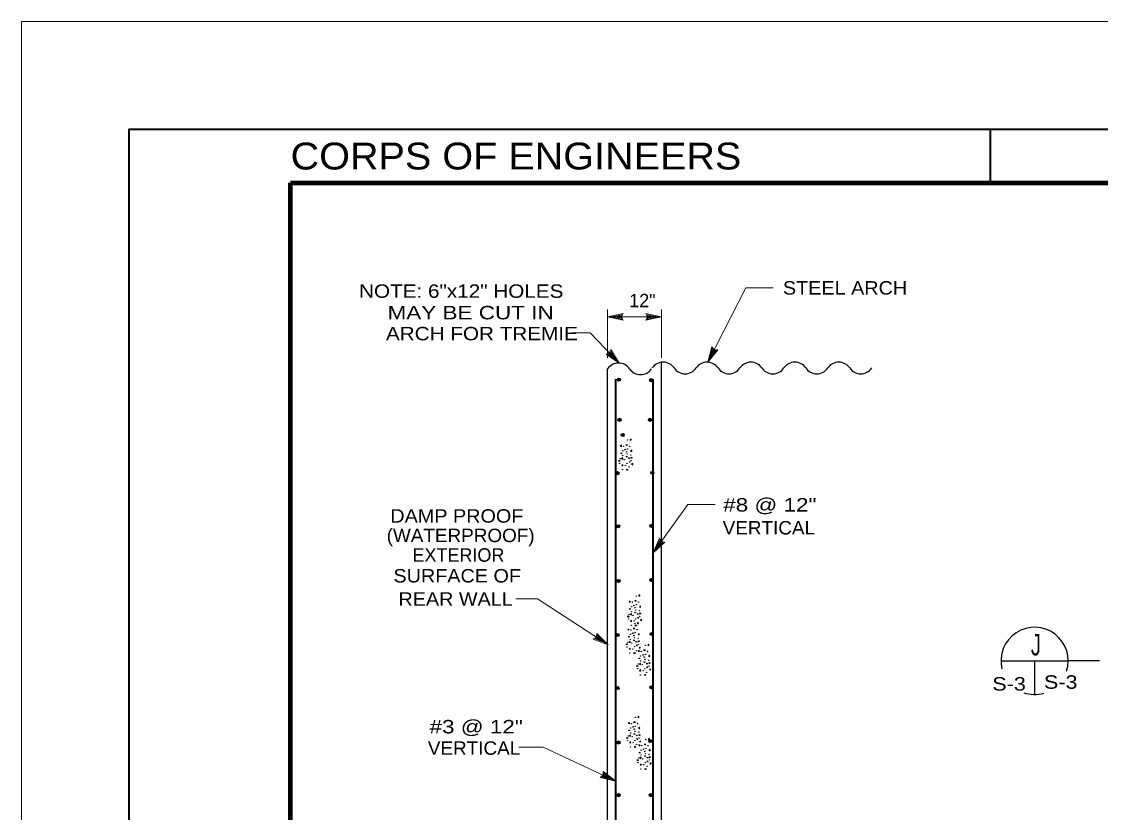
# Model space of a CAD drawing. Extents: x -28.1 to 13.9, y -16.1 to 13.9.
# Drawn here: x -28.14 to -18.12, y 6.52 to 13.87 of the extents above; entities that cross this region are included whole.
import ezdxf
from ezdxf.enums import TextEntityAlignment as Align

# ---------------------------------------------------------------- set-up
doc = ezdxf.new("R2010")
doc.units = 0
doc.header["$LTSCALE"] = 0.05
doc.layers.add('1', color=7, linetype='Continuous', lineweight=13)
doc.layers.add('2', color=7, linetype='Continuous', lineweight=13)

msp = doc.modelspace()

# ---------------------------------------------------------------- linework, layer by layer
at = {"layer": '1'}
for p, q in [((-28.14304, -16.12731), (-28.14304, 13.87269)), ((-22.69704, 10.74769), (-22.69704, 11.19769)), ((-22.69704, 11.12769), (-22.55304, 11.15869)), ((-22.66004, 11.12769), (-22.56604, 11.14769)), ((-22.62404, 11.12769), (-22.57904, 11.13769)), ((-22.57904, 11.13769), (-22.58304, 11.12769)), ((-22.56604, 11.14769), (-22.57504, 11.12769)), ((-22.19704, 11.12769), (-22.34104, 11.15869)), ((-22.23404, 11.12769), (-22.32804, 11.14769)), ((-22.31904, 11.12769), (-22.32804, 11.14769)), ((-22.27004, 11.12769), (-22.31504, 11.13669)), ((-22.31104, 11.12769), (-22.31504, 11.13669)), ((-22.19704, 10.74769), (-22.19704, 11.19769)), ((-22.69704, 11.12769), (-22.19704, 11.12769)), ((-22.69704, 11.12769), (-22.55304, 11.09669)), ((-22.66004, 11.12769), (-22.56604, 11.10769)), ((-22.62404, 11.12769), (-22.57904, 11.11869)), ((-22.58304, 11.12769), (-22.57904, 11.11869)), ((-22.57504, 11.12769), (-22.56604, 11.10769)), ((-22.19704, 11.12769), (-22.34104, 11.09669)), ((-22.23404, 11.12769), (-22.32804, 11.10769)), ((-22.32804, 11.10769), (-22.31904, 11.12769)), ((-22.27004, 11.12769), (-22.31504, 11.11769)), ((-22.31504, 11.11769), (-22.31104, 11.12769)), ((-21.76704, 10.70669), (-21.72904, 10.84869)), ((-21.75004, 10.73969), (-21.72504, 10.83269)), ((-21.72504, 10.83269), (-21.71104, 10.81569)), ((-22.69404, 10.77969), (-22.67304, 10.78669)), ((-22.61504, 10.72569), (-22.69404, 10.77969)), ((-22.67804, 10.77669), (-22.66804, 10.78069)), ((-22.63904, 10.75169), (-22.67804, 10.77669)), ((-22.67304, 10.78669), (-22.66504, 10.80669)), ((-22.66804, 10.78069), (-22.66404, 10.78969)), ((-22.58904, 10.69869), (-22.66604, 10.82369)), ((-22.61504, 10.72569), (-22.66504, 10.80669)), ((-22.63904, 10.75169), (-22.66404, 10.78969)), ((-21.76704, 10.70669), (-21.67404, 10.82069)), ((-21.75004, 10.73969), (-21.68904, 10.81369)), ((-21.73404, 10.77169), (-21.72204, 10.81669)), ((-21.73404, 10.77169), (-21.70504, 10.80769)), ((-21.72204, 10.81669), (-21.71504, 10.80769)), ((-21.71504, 10.80769), (-21.70504, 10.80769)), ((-21.71104, 10.81569), (-21.68904, 10.81369)), ((-21.95204, 9.38469), (-21.69704, 9.38469)), ((-22.27304, 8.93469), (-22.16404, 9.03369)), ((-22.25204, 8.96469), (-22.21304, 9.05269)), ((-22.25204, 8.96469), (-22.18104, 9.02969)), ((-22.23104, 8.99369), (-22.21304, 9.03669)), ((-22.23104, 8.99369), (-22.19704, 9.02569)), ((-22.21304, 9.05269), (-22.20204, 9.03369)), ((-22.21304, 9.03669), (-22.20704, 9.02769)), ((-22.20704, 9.02769), (-22.19704, 9.02569)), ((-22.20204, 9.03369), (-22.18104, 9.02969)), ((-22.69204, 8.07969), (-22.83004, 8.13269)), ((-22.81304, 8.13469), (-22.79404, 8.14669)), ((-22.72304, 8.09969), (-22.81304, 8.13469)), ((-22.69204, 8.07969), (-22.79604, 8.18369)), ((-22.79604, 8.13569), (-22.78804, 8.14169)), ((-22.75304, 8.11969), (-22.79604, 8.13569)), ((-22.79404, 8.14669), (-22.79104, 8.16769)), ((-22.72304, 8.09969), (-22.79104, 8.16769)), ((-22.78804, 8.14169), (-22.78604, 8.15169)), ((-22.75304, 8.11969), (-22.78604, 8.15169)), ((-22.74804, 6.84869), (-22.73204, 6.86369)), ((-22.65504, 6.82769), (-22.74804, 6.84869)), ((-22.62104, 6.81169), (-22.73804, 6.90069)), ((-22.73204, 6.86369), (-22.73104, 6.88569)), ((-22.73204, 6.85269), (-22.72404, 6.85969)), ((-22.68704, 6.84269), (-22.73204, 6.85269)), ((-22.65504, 6.82769), (-22.73104, 6.88569)), ((-22.68704, 6.84269), (-22.72404, 6.86969)), ((-22.72404, 6.85969), (-22.72404, 6.86969))]:
    msp.add_line(p, q, dxfattribs=at)
at = {"layer": '1', "lineweight": 40}
msp.add_line((-19.14304, 12.87269), (-19.14304, 12.37269), dxfattribs=at)
at = {"layer": '1', "lineweight": 25}
for p, q in [((-22.69704, 2.64269), (-22.69704, 10.64469)), ((-22.19704, 2.64469), (-22.19704, 10.70469))]:
    msp.add_line(p, q, dxfattribs=at)
at = {"layer": '1', "lineweight": 35}
for p, q in [((-22.62104, 3.38969), (-22.62104, 10.54969)), ((-22.27304, 3.39469), (-22.27304, 10.54969))]:
    msp.add_line(p, q, dxfattribs=at)
at = {"layer": '1'}
for points in [[(-28.14304, 13.87269), (13.85696, 13.87269), (13.85696, -16.12731)], [(-21.76704, 10.70669), (-21.41304, 11.39669), (-21.15804, 11.39669)], [(-22.55304, 11.15869), (-22.56704, 11.12769), (-22.55304, 11.09669)], [(-22.34104, 11.09669), (-22.32704, 11.12769), (-22.34104, 11.15869)], [(-23.03404, 10.97969), (-22.85804, 10.97969), (-22.58904, 10.69869), (-22.71104, 10.78169)], [(-21.72904, 10.84869), (-21.70804, 10.82269), (-21.67404, 10.82069)], [(-22.71104, 10.78169), (-22.67904, 10.79269), (-22.66604, 10.82369)], [(-21.95204, 9.38469), (-22.27304, 8.93469), (-22.21504, 9.06969)], [(-22.21504, 9.06969), (-22.19804, 9.04069), (-22.16404, 9.03369)], [(-22.69204, 8.07969), (-23.34804, 8.50669), (-23.55104, 8.50669)], [(-22.83004, 8.13269), (-22.80104, 8.15069), (-22.79604, 8.18369)], [(-23.52104, 7.12669), (-23.29604, 7.12669), (-22.62104, 6.81169), (-22.76504, 6.84469)], [(-22.76504, 6.84469), (-22.73904, 6.86669), (-22.73804, 6.90069)]]:
    msp.add_lwpolyline(points, dxfattribs=at)
at = {"layer": '1', "lineweight": 40}
msp.add_lwpolyline([(-27.14304, -15.12731), (-27.14304, 12.87269), (12.85696, 12.87269), (12.85696, -15.12731)], close=True, dxfattribs=at)
at = {"layer": '1', "lineweight": 90}
msp.add_lwpolyline([(-25.64304, 12.37269), (12.35696, 12.37269), (12.35696, -14.62731), (-25.64304, -14.62731)], close=True, dxfattribs=at)
at = {"layer": '1', "lineweight": 25}
for centre, radius in [((-22.59157, 10.54441), 0.01445), ((-22.59157, 10.54441), 0.01121), ((-22.59157, 10.54441), 0.00822), ((-22.59157, 10.54441), 0.00415), ((-22.29257, 10.53941), 0.01445), ((-22.29257, 10.53941), 0.01121), ((-22.29257, 10.53941), 0.00822), ((-22.29257, 10.53941), 0.00415), ((-22.58657, 10.17041), 0.01445), ((-22.58657, 10.17041), 0.01121), ((-22.58657, 10.17041), 0.00822), ((-22.58657, 10.17041), 0.00415), ((-22.30257, 10.17041), 0.01445), ((-22.30257, 10.17041), 0.01121), ((-22.30257, 10.17041), 0.00822), ((-22.30257, 10.17041), 0.00415), ((-22.55657, 10.03041), 0.01445), ((-22.55657, 10.03041), 0.01121), ((-22.55657, 10.03041), 0.00822), ((-22.55657, 10.03041), 0.00415), ((-22.60557, 9.67441), 0.01445), ((-22.60557, 9.67441), 0.01121), ((-22.60557, 9.67441), 0.00822), ((-22.60557, 9.67441), 0.00415), ((-22.28057, 9.67741), 0.01445), ((-22.28057, 9.67741), 0.01121), ((-22.28057, 9.67741), 0.00822), ((-22.28057, 9.67741), 0.00415), ((-22.59857, 9.18141), 0.01445), ((-22.59857, 9.18141), 0.01121), ((-22.59857, 9.18141), 0.00822), ((-22.59857, 9.18141), 0.00415), ((-22.29057, 9.18541), 0.01445), ((-22.29057, 9.18541), 0.01121), ((-22.29057, 9.18541), 0.00822), ((-22.29057, 9.18541), 0.00415), ((-22.59557, 8.67241), 0.01445), ((-22.59557, 8.67241), 0.01121), ((-22.59557, 8.67241), 0.00822), ((-22.59557, 8.67241), 0.00415), ((-22.29057, 8.68241), 0.01445), ((-22.29057, 8.68241), 0.01121), ((-22.29057, 8.68241), 0.00822), ((-22.29057, 8.68241), 0.00415), ((-22.60557, 8.16941), 0.01445), ((-22.60557, 8.16941), 0.01121), ((-22.60557, 8.16941), 0.00822), ((-22.60557, 8.16941), 0.00415), ((-22.28757, 8.17941), 0.01445), ((-22.28757, 8.17941), 0.01121), ((-22.28757, 8.17941), 0.00822), ((-22.28757, 8.17941), 0.00415), ((-22.60557, 7.67741), 0.01445), ((-22.60557, 7.67741), 0.01121), ((-22.60557, 7.67741), 0.00822), ((-22.60557, 7.67741), 0.00415), ((-22.29057, 7.68441), 0.01445), ((-22.29057, 7.68441), 0.01121), ((-22.29057, 7.68441), 0.00822), ((-22.29057, 7.68441), 0.00415), ((-22.59557, 7.17141), 0.01445), ((-22.59557, 7.17141), 0.01121), ((-22.59557, 7.17141), 0.00822), ((-22.59557, 7.17141), 0.00415), ((-22.30057, 7.18541), 0.01445), ((-22.30057, 7.18541), 0.01121), ((-22.30057, 7.18541), 0.00822), ((-22.30057, 7.18541), 0.00415), ((-22.59357, 6.68141), 0.01445), ((-22.59357, 6.68141), 0.01121), ((-22.59357, 6.68141), 0.00822), ((-22.59357, 6.68141), 0.00415), ((-22.29557, 6.68141), 0.01445), ((-22.29557, 6.68141), 0.01121), ((-22.29557, 6.68141), 0.00822), ((-22.29557, 6.68141), 0.00415)]:
    msp.add_circle(centre, radius, dxfattribs=at)
for centre, start, end in [((-22.59504, 10.57569), 34.0772, 145.92281), ((-22.39104, 10.71369), 214.0772, 325.92281), ((-22.18104, 10.58369), 34.0772, 145.92281), ((-21.97704, 10.72169), 214.0772, 325.92281), ((-21.77304, 10.58369), 34.0772, 145.92281), ((-21.56904, 10.72169), 214.0772, 325.92281), ((-21.36504, 10.58369), 34.0772, 145.92281), ((-21.16104, 10.72169), 214.0772, 325.92281), ((-20.95704, 10.58369), 34.0772, 145.92281), ((-20.75304, 10.72169), 214.0772, 325.92281), ((-20.54904, 10.58369), 34.0772, 145.92281), ((-20.34504, 10.72169), 214.0772, 325.92281)]:
    msp.add_arc(centre, 0.12315, start, end, dxfattribs=at)
at = {"layer": '2', "lineweight": 25}
for p, q in [((-22.56904, 9.85569), (-22.57404, 9.86169)), ((-22.48804, 8.40769), (-22.49304, 8.41369)), ((-22.50004, 8.14969), (-22.50504, 8.15569)), ((-22.40304, 7.94769), (-22.40804, 7.95369)), ((-19.04104, 7.92969), (-18.41704, 7.92969)), ((-18.72904, 7.92969), (-18.72904, 7.61769)), ((-18.12604, 7.92969), (-18.41704, 7.92969)), ((-22.49604, 7.27869), (-22.50104, 7.28469)), ((-22.39904, 7.07269), (-22.40404, 7.07869))]:
    msp.add_line(p, q, dxfattribs=at)
for points in [[(-22.57904, 9.92869), (-22.56904, 9.92369), (-22.56804, 9.93369), (-22.57904, 9.92569)], [(-22.51404, 9.93669), (-22.52204, 9.93169), (-22.52204, 9.94269), (-22.51204, 9.93669)], [(-22.49004, 9.98569), (-22.48004, 9.98069), (-22.47904, 9.99069), (-22.49004, 9.98369)], [(-22.57404, 9.86169), (-22.56704, 9.86369), (-22.56704, 9.85569)], [(-22.53404, 9.88869), (-22.53604, 9.89369), (-22.53004, 9.89669), (-22.53304, 9.88869)], [(-22.52104, 9.86869), (-22.52504, 9.87169), (-22.52104, 9.87669), (-22.52004, 9.86969)], [(-22.48304, 9.88269), (-22.47304, 9.87769), (-22.47204, 9.88769), (-22.48304, 9.87969)], [(-22.58104, 9.78969), (-22.59004, 9.78469), (-22.59004, 9.79569), (-22.57904, 9.78969)], [(-22.56704, 9.81069), (-22.55704, 9.80569), (-22.55604, 9.81669), (-22.56704, 9.80869)], [(-22.56604, 9.74869), (-22.55604, 9.74369), (-22.55504, 9.75369), (-22.56604, 9.74569)], [(-22.49504, 9.77569), (-22.49804, 9.78069), (-22.49504, 9.78469), (-22.49304, 9.77269)], [(-22.46904, 9.81769), (-22.47804, 9.81269), (-22.47804, 9.82369), (-22.46804, 9.81769)], [(-22.47404, 9.75869), (-22.46404, 9.75369), (-22.46304, 9.76369), (-22.47404, 9.75569)], [(-22.51004, 9.70669), (-22.51804, 9.70169), (-22.51804, 9.71269), (-22.50804, 9.70669)], [(-22.40904, 8.53769), (-22.39904, 8.53269), (-22.39804, 8.54269), (-22.40904, 8.53569)], [(-22.49804, 8.48069), (-22.48804, 8.47569), (-22.48704, 8.48569), (-22.49804, 8.47769)], [(-22.45304, 8.44069), (-22.45504, 8.44569), (-22.44904, 8.44869), (-22.45204, 8.44069)], [(-22.44004, 8.42069), (-22.44404, 8.42369), (-22.44004, 8.42869), (-22.43904, 8.42169)], [(-22.43304, 8.48869), (-22.44104, 8.48369), (-22.44104, 8.49469), (-22.43104, 8.48869)], [(-22.40204, 8.43469), (-22.39204, 8.42969), (-22.39104, 8.43969), (-22.40204, 8.43169)], [(-22.50004, 8.34169), (-22.50904, 8.33669), (-22.50904, 8.34769), (-22.49804, 8.34169)], [(-22.49304, 8.41369), (-22.48604, 8.41569), (-22.48604, 8.40769)], [(-22.48604, 8.36269), (-22.47604, 8.35769), (-22.47504, 8.36869), (-22.48604, 8.36069)], [(-22.41404, 8.32769), (-22.41704, 8.33269), (-22.41404, 8.33669), (-22.41204, 8.32469)], [(-22.38804, 8.36969), (-22.39704, 8.36469), (-22.39704, 8.37569), (-22.38704, 8.36969)], [(-22.51004, 8.22269), (-22.50004, 8.21769), (-22.49904, 8.22769), (-22.51004, 8.21969)], [(-22.48504, 8.30069), (-22.47504, 8.29569), (-22.47404, 8.30569), (-22.48504, 8.29769)], [(-22.44504, 8.23069), (-22.45304, 8.22569), (-22.45304, 8.23669), (-22.44304, 8.23069)], [(-22.42904, 8.25869), (-22.43704, 8.25369), (-22.43704, 8.26469), (-22.42704, 8.25869)], [(-22.42104, 8.27969), (-22.41104, 8.27469), (-22.41004, 8.28469), (-22.42104, 8.27769)], [(-22.39304, 8.31069), (-22.38304, 8.30569), (-22.38204, 8.31569), (-22.39304, 8.30769)], [(-22.50504, 8.15569), (-22.49804, 8.15769), (-22.49804, 8.14969)], [(-22.46504, 8.18269), (-22.46704, 8.18769), (-22.46104, 8.19069), (-22.46404, 8.18269)], [(-22.45204, 8.16269), (-22.45604, 8.16569), (-22.45204, 8.17069), (-22.45104, 8.16369)], [(-22.41404, 8.17669), (-22.40404, 8.17169), (-22.40304, 8.18169), (-22.41404, 8.17369)], [(-22.51204, 8.08369), (-22.52104, 8.07869), (-22.52104, 8.08969), (-22.51004, 8.08369)], [(-22.49804, 8.10469), (-22.48804, 8.09969), (-22.48704, 8.11069), (-22.49804, 8.10269)], [(-22.49704, 8.04269), (-22.48704, 8.03769), (-22.48604, 8.04769), (-22.49704, 8.03969)], [(-22.42604, 8.06969), (-22.42904, 8.07469), (-22.42604, 8.07869), (-22.42404, 8.06669)], [(-22.41304, 8.02069), (-22.40304, 8.01569), (-22.40204, 8.02569), (-22.41304, 8.01769)], [(-22.40004, 8.11169), (-22.40904, 8.10669), (-22.40904, 8.11769), (-22.39904, 8.11169)], [(-22.40504, 8.05269), (-22.39504, 8.04769), (-22.39404, 8.05769), (-22.40504, 8.04969)], [(-22.34804, 8.02869), (-22.35604, 8.02369), (-22.35604, 8.03469), (-22.34604, 8.02869)], [(-22.32404, 8.07769), (-22.31404, 8.07269), (-22.31304, 8.08269), (-22.32404, 8.07569)], [(-22.44104, 8.00069), (-22.44904, 7.99569), (-22.44904, 8.00669), (-22.43904, 8.00069)], [(-22.40804, 7.95369), (-22.40104, 7.95569), (-22.40104, 7.94769)], [(-22.36804, 7.98069), (-22.37004, 7.98569), (-22.36404, 7.98869), (-22.36704, 7.98069)], [(-22.35504, 7.96069), (-22.35904, 7.96369), (-22.35504, 7.96869), (-22.35404, 7.96169)], [(-22.31704, 7.97469), (-22.30704, 7.96969), (-22.30604, 7.97969), (-22.31704, 7.97169)], [(-22.41504, 7.88169), (-22.42404, 7.87669), (-22.42404, 7.88769), (-22.41304, 7.88169)], [(-22.40104, 7.90269), (-22.39104, 7.89769), (-22.39004, 7.90869), (-22.40104, 7.90069)], [(-22.40004, 7.84069), (-22.39004, 7.83569), (-22.38904, 7.84569), (-22.40004, 7.83769)], [(-22.32904, 7.86769), (-22.33204, 7.87269), (-22.32904, 7.87669), (-22.32704, 7.86469)], [(-22.30304, 7.90969), (-22.31204, 7.90469), (-22.31204, 7.91569), (-22.30204, 7.90969)], [(-22.30804, 7.85069), (-22.29804, 7.84569), (-22.29704, 7.85569), (-22.30804, 7.84769)], [(-22.34404, 7.79869), (-22.35204, 7.79369), (-22.35204, 7.80469), (-22.34204, 7.79869)], [(-22.50604, 7.35169), (-22.49604, 7.34669), (-22.49504, 7.35669), (-22.50604, 7.34869)], [(-22.46104, 7.31169), (-22.46304, 7.31669), (-22.45704, 7.31969), (-22.46004, 7.31169)], [(-22.44104, 7.35969), (-22.44904, 7.35469), (-22.44904, 7.36569), (-22.43904, 7.35969)], [(-22.41704, 7.40869), (-22.40704, 7.40369), (-22.40604, 7.41369), (-22.41704, 7.40669)], [(-22.50804, 7.21269), (-22.51704, 7.20769), (-22.51704, 7.21869), (-22.50604, 7.21269)], [(-22.50104, 7.28469), (-22.49404, 7.28669), (-22.49404, 7.27869)], [(-22.49404, 7.23369), (-22.48404, 7.22869), (-22.48304, 7.23969), (-22.49404, 7.23169)], [(-22.44804, 7.29169), (-22.45204, 7.29469), (-22.44804, 7.29969), (-22.44704, 7.29269)], [(-22.41004, 7.30569), (-22.40004, 7.30069), (-22.39904, 7.31069), (-22.41004, 7.30269)], [(-22.39604, 7.24069), (-22.40504, 7.23569), (-22.40504, 7.24669), (-22.39504, 7.24069)], [(-22.49304, 7.17169), (-22.48304, 7.16669), (-22.48204, 7.17669), (-22.49304, 7.16869)], [(-22.43704, 7.12969), (-22.44504, 7.12469), (-22.44504, 7.13569), (-22.43504, 7.12969)], [(-22.42204, 7.19869), (-22.42504, 7.20369), (-22.42204, 7.20769), (-22.42004, 7.19569)], [(-22.40904, 7.14569), (-22.39904, 7.14069), (-22.39804, 7.15069), (-22.40904, 7.14269)], [(-22.40104, 7.18169), (-22.39104, 7.17669), (-22.39004, 7.18669), (-22.40104, 7.17869)], [(-22.34404, 7.15369), (-22.35204, 7.14869), (-22.35204, 7.15969), (-22.34204, 7.15369)], [(-22.32004, 7.20269), (-22.31004, 7.19769), (-22.30904, 7.20769), (-22.32004, 7.20069)], [(-22.40404, 7.07869), (-22.39704, 7.08069), (-22.39704, 7.07269)], [(-22.39704, 7.02769), (-22.38704, 7.02269), (-22.38604, 7.03369), (-22.39704, 7.02569)], [(-22.36404, 7.10569), (-22.36604, 7.11069), (-22.36004, 7.11369), (-22.36304, 7.10569)], [(-22.35104, 7.08569), (-22.35504, 7.08869), (-22.35104, 7.09369), (-22.35004, 7.08669)], [(-22.31304, 7.09969), (-22.30304, 7.09469), (-22.30204, 7.10469), (-22.31304, 7.09669)], [(-22.29904, 7.03469), (-22.30804, 7.02969), (-22.30804, 7.04069), (-22.29804, 7.03469)], [(-22.41104, 7.00669), (-22.42004, 7.00169), (-22.42004, 7.01269), (-22.40904, 7.00669)], [(-22.39604, 6.96569), (-22.38604, 6.96069), (-22.38504, 6.97069), (-22.39604, 6.96269)], [(-22.34004, 6.92369), (-22.34804, 6.91869), (-22.34804, 6.92969), (-22.33804, 6.92369)], [(-22.32504, 6.99269), (-22.32804, 6.99769), (-22.32504, 7.00169), (-22.32304, 6.98969)], [(-22.30404, 6.97569), (-22.29404, 6.97069), (-22.29304, 6.98069), (-22.30404, 6.97269)]]:
    msp.add_lwpolyline(points, dxfattribs=at)
for points in [[(-22.51604, 9.82369), (-22.52504, 9.82869), (-22.51904, 9.83169)], [(-22.49504, 9.80869), (-22.50304, 9.81369), (-22.49704, 9.81669)], [(-22.43504, 8.37569), (-22.44404, 8.38069), (-22.43804, 8.38369)], [(-22.41404, 8.36069), (-22.42204, 8.36569), (-22.41604, 8.36869)], [(-22.44704, 8.11769), (-22.45604, 8.12269), (-22.45004, 8.12569)], [(-22.42604, 8.10269), (-22.43404, 8.10769), (-22.42804, 8.11069)], [(-22.35004, 7.91569), (-22.35904, 7.92069), (-22.35304, 7.92369)], [(-22.32904, 7.90069), (-22.33704, 7.90569), (-22.33104, 7.90869)], [(-22.44304, 7.24669), (-22.45204, 7.25169), (-22.44604, 7.25469)], [(-22.42204, 7.23169), (-22.43004, 7.23669), (-22.42404, 7.23969)], [(-22.34604, 7.04069), (-22.35504, 7.04569), (-22.34904, 7.04869)], [(-22.32504, 7.02569), (-22.33304, 7.03069), (-22.32704, 7.03369)]]:
    msp.add_lwpolyline(points, close=True, dxfattribs=at)
for centre in [(-22.54967, 9.92394), (-22.51192, 9.98219), (-22.49242, 9.92494), (-22.55642, 9.83644), (-22.55542, 9.88269), (-22.51592, 9.85169), (-22.51017, 9.89969), (-22.48142, 9.84419), (-22.58492, 9.76594), (-22.57817, 9.80869), (-22.54117, 9.80119), (-22.53292, 9.74744), (-22.51767, 9.76669), (-22.49917, 9.73219), (-22.47892, 9.79019), (-22.55817, 9.70769), (-22.43092, 8.53419), (-22.47442, 8.43469), (-22.46867, 8.47594), (-22.42917, 8.45169), (-22.41142, 8.47694), (-22.49717, 8.36069), (-22.47542, 8.38844), (-22.46017, 8.35319), (-22.43492, 8.40369), (-22.40042, 8.39619), (-22.39792, 8.34219), (-22.50392, 8.31794), (-22.47717, 8.25969), (-22.45192, 8.29944), (-22.44292, 8.27619), (-22.43667, 8.31869), (-22.41817, 8.28419), (-22.48742, 8.13044), (-22.48642, 8.17669), (-22.48067, 8.21794), (-22.44692, 8.14569), (-22.44117, 8.19369), (-22.42342, 8.21894), (-22.41242, 8.13819), (-22.51592, 8.05994), (-22.50917, 8.10269), (-22.47217, 8.09519), (-22.46392, 8.04144), (-22.44867, 8.06069), (-22.43017, 8.02619), (-22.40992, 8.08419), (-22.34592, 8.07419), (-22.48917, 8.00169), (-22.39042, 7.92844), (-22.38942, 7.97469), (-22.38367, 8.01594), (-22.34992, 7.94369), (-22.34417, 7.99169), (-22.32642, 8.01694), (-22.31542, 7.93619), (-22.41892, 7.85794), (-22.41217, 7.90069), (-22.37517, 7.89319), (-22.36692, 7.83944), (-22.35167, 7.85869), (-22.33317, 7.82419), (-22.31292, 7.88219), (-22.39217, 7.79969), (-22.47667, 7.34694), (-22.43892, 7.40519), (-22.43717, 7.32269), (-22.41942, 7.34794), (-22.50517, 7.23169), (-22.48342, 7.25944), (-22.48242, 7.30569), (-22.46817, 7.22419), (-22.44292, 7.27469), (-22.40842, 7.26719), (-22.51192, 7.18894), (-22.48517, 7.13069), (-22.45992, 7.17044), (-22.44467, 7.18969), (-22.42617, 7.15519), (-22.40592, 7.21319), (-22.37967, 7.14094), (-22.34192, 7.19919), (-22.34017, 7.11669), (-22.32242, 7.14194), (-22.40817, 7.02569), (-22.38642, 7.05344), (-22.38542, 7.09969), (-22.37117, 7.01819), (-22.34592, 7.06869), (-22.31142, 7.06119), (-22.41492, 6.98294), (-22.38817, 6.92469), (-22.36292, 6.96444), (-22.34767, 6.98369), (-22.32917, 6.94919), (-22.30892, 7.00719)]:
    msp.add_circle(centre, 0.00162, dxfattribs=at)
for start, end in [(341.96976, 193.81208), (251.04049, 285.74671)]:
    msp.add_arc((-18.72904, 7.92969), 0.3125, start, end, dxfattribs=at)

# ---------------------------------------------------------------- texts
at = {"layer": '1'}
for s, height, width, p in [('CORPS OF ENGINEERS', 0.25, 1.1, (-25.64304, 12.49769)), ('NOTE: 6"x12" HOLES', 0.125, 1.15, (-25.00704, 11.30469)), ('STEEL ARCH', 0.125, 1.1, (-21.06804, 11.33469)), ('MAY BE CUT IN', 0.125, 1.25, (-24.74204, 11.10469)), ('ARCH FOR TREMIE', 0.125, 1.15, (-24.75704, 10.90969)), ('#8 @ 12"', 0.125, 1.25, (-21.62304, 9.31769)), ('#3 @ 12"', 0.125, 1.25, (-24.35204, 7.25569))]:
    msp.add_text(s, height=height, dxfattribs=dict(at, width=width)).set_placement(p)
for s, p in [('12"', (-22.37403, 11.21669)), ('EXTERIOR', (-24.08356, 8.85169))]:
    msp.add_text(s, height=0.125, dxfattribs=at).set_placement(p, align=Align.CENTER)
for s, width, p in [('DAMP PROOF', 1.1, (-24.09792, 9.21469)), ('VERTICAL', 1.05, (-21.19852, 9.10469)), ('(WATERPROOF)', 1.05, (-24.06279, 9.03369)), ('VERTICAL', 1.05, (-23.93852, 7.05669))]:
    msp.add_text(s, height=0.125, dxfattribs=dict(at, width=width)).set_placement(p, align=Align.CENTER)
at = {"layer": '1', "width": 1.1}
for s, p in [('SURFACE OF', (-23.50227, 8.65869)), ('REAR WALL', (-23.57836, 8.44269))]:
    msp.add_text(s, height=0.125, dxfattribs=at).set_placement(p, align=Align.RIGHT)
at = {"layer": '2'}
for s, height, width, p in [('J', 0.2, 0.7, (-18.7169, 7.98069)), ('S-3', 0.125, 1.2, (-18.96668, 7.65369)), ('S-3', 0.125, 1.2, (-18.48668, 7.67069))]:
    msp.add_text(s, height=height, dxfattribs=dict(at, width=width)).set_placement(p, align=Align.CENTER)

doc.saveas('drawing.dxf')
